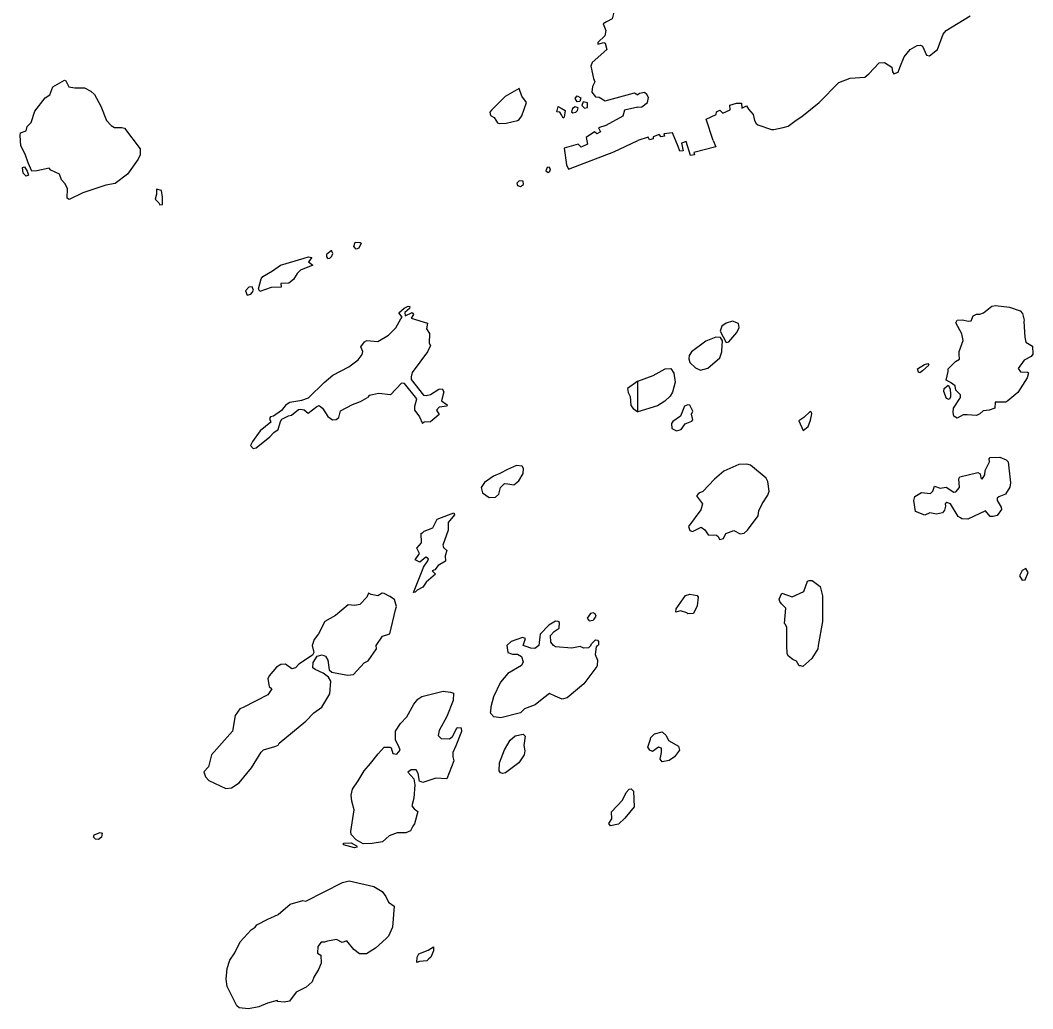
# Model space of a CAD drawing. Extents: x 0 to 2603, y -226 to 830.
# Drawn here: x 189.41 to 193.655, y 516.954 to 521.099 of the extents above; entities that cross this region are included whole.
import ezdxf

# ---------------------------------------------------------------- set-up
doc = ezdxf.new("R2010")
doc.units = 0
doc.layers.add('CT_TSH_Map_Town_Limits', color=7, linetype='Continuous')

msp = doc.modelspace()

# ---------------------------------------------------------------- linework, layer by layer
at = {"layer": 'CT_TSH_Map_Town_Limits'}
for points in [[(191.999, 521.2219), (191.9728, 521.2132), (191.9663, 521.2094), (191.9688, 521.1874), (191.9263, 521.1579), (191.9019, 521.1476), (191.8967, 521.127), (191.8915, 521.105), (191.8684, 521.0923)], [(193.0978, 520.9005), (193.1159, 520.9456), (193.1403, 520.9765), (193.1699, 520.9932), (193.1841, 520.9945), (193.1931, 520.9894), (193.2098, 520.952), (193.2227, 520.9496), (193.2561, 520.9766), (193.2793, 521.0397), (193.2921, 521.0551), (193.3926, 521.1169)], [(191.8684, 521.0923), (191.8541, 521.0833), (191.8657, 521.0562), (191.8606, 521.0331), (191.831, 521.006), (191.831, 520.9983), (191.8567, 521.0047), (191.8618, 521.0022), (191.8696, 520.9764), (191.8077, 520.921), (191.8025, 520.9056), (191.8141, 520.8541), (191.8193, 520.8399), (191.8089, 520.8207), (191.8063, 520.7975), (191.8218, 520.7769), (191.8372, 520.7756), (191.8617, 520.7602), (191.9853, 520.7948), (191.999, 520.7864)], [(192.9678, 520.8734), (193.0116, 520.9198), (193.0335, 520.9211), (193.0644, 520.9018), (193.067, 520.8824)], [(193.067, 520.8824), (193.0722, 520.8735), (193.0902, 520.8812), (193.0978, 520.9005)], [(189.6795, 520.8158), (189.7066, 520.8017), (189.7219, 520.7875), (189.7478, 520.7385), (189.7721, 520.6779), (189.7915, 520.6574), (189.8055, 520.6496), (189.8364, 520.6496), (189.8467, 520.6458), (189.9137, 520.5594), (189.9136, 520.535), (189.9046, 520.5157), (189.8594, 520.4527), (189.808, 520.414), (189.7694, 520.4076), (189.6727, 520.3755), (189.6161, 520.3473), (189.6071, 520.3524), (189.6085, 520.3924), (189.5993, 520.413), (189.5839, 520.4297), (189.575, 520.4528), (189.5389, 520.4696), (189.5312, 520.4786), (189.4797, 520.4672), (189.4592, 520.4658), (189.4437, 520.5006), (189.4309, 520.5367), (189.4128, 520.5715), (189.4104, 520.6153), (189.4116, 520.6269), (189.4347, 520.6344), (189.4399, 520.6538), (189.4555, 520.6693), (189.4709, 520.7181), (189.5147, 520.7735), (189.5341, 520.7863), (189.5469, 520.8198), (189.5958, 520.8468), (189.601, 520.8443), (189.6139, 520.8198), (189.6396, 520.8146)], [(192.7594, 520.7535), (192.8417, 520.8372), (192.8893, 520.8554), (192.9511, 520.8605), (192.9678, 520.8734)], [(189.6396, 520.8146), (189.6667, 520.8159), (189.6795, 520.8158)], [(191.5024, 520.6831), (191.5127, 520.6972), (191.5321, 520.7539), (191.5128, 520.781), (191.5013, 520.8119), (191.4433, 520.7784), (191.3853, 520.7218), (191.3788, 520.7129), (191.3814, 520.6987), (191.3969, 520.691), (191.4109, 520.669), (191.4187, 520.6664), (191.4471, 520.6678)], [(191.7395, 520.7744), (191.7445, 520.7821), (191.76, 520.7731), (191.7561, 520.7576), (191.7445, 520.7563), (191.7368, 520.7705), (191.7395, 520.7744)], [(191.7883, 520.7331), (191.7883, 520.7524), (191.7703, 520.7563), (191.7651, 520.7409), (191.7754, 520.7305), (191.7883, 520.7331)], [(192.0397, 520.7544), (192.0435, 520.775), (192.0371, 520.7878), (192.0268, 520.7955), (192.0062, 520.7916), (191.999, 520.7864)], [(191.6775, 520.7294), (191.6943, 520.7204), (191.6904, 520.692), (191.6865, 520.6881), (191.6788, 520.7023), (191.6723, 520.7126), (191.6595, 520.7152), (191.6647, 520.7371), (191.6775, 520.7294)], [(191.7393, 520.7126), (191.747, 520.7203), (191.7497, 520.7319), (191.7367, 520.7358), (191.7252, 520.7293), (191.7213, 520.7152), (191.7264, 520.7101), (191.7393, 520.7126)], [(191.9992, 520.7337), (191.944, 520.7214), (191.9363, 520.6969), (191.8654, 520.6571)], [(191.9992, 520.7337), (192.0165, 520.735), (192.0397, 520.7544)], [(192.3154, 520.5948), (192.2857, 520.6836), (192.3281, 520.703), (192.3294, 520.7146), (192.3436, 520.7211), (192.3551, 520.7094), (192.386, 520.7224), (192.3847, 520.743), (192.413, 520.7507), (192.4336, 520.7507), (192.4349, 520.7301)], [(192.4349, 520.7301), (192.4542, 520.7404), (192.4633, 520.7263)], [(192.4633, 520.7263), (192.4825, 520.7031), (192.489, 520.6787), (192.4956, 520.6658), (192.5019, 520.6606)], [(192.6873, 520.6955), (192.7594, 520.7535)], [(191.4471, 520.6678), (191.4946, 520.678), (191.5024, 520.6831)], [(192.6088, 520.6491), (192.6294, 520.6543), (192.6628, 520.6801)], [(192.6628, 520.6801), (192.6873, 520.6955)], [(191.8654, 520.6571), (191.8345, 520.6469), (191.8422, 520.6301), (191.8269, 520.6224), (191.8179, 520.6314), (191.783, 520.6069), (191.7881, 520.5787), (191.7611, 520.5671), (191.7495, 520.5787), (191.6904, 520.5619), (191.7006, 520.4924), (191.7083, 520.4744), (191.8988, 520.5463), (191.9992, 520.5948)], [(192.5019, 520.6606), (192.5598, 520.6401), (192.5689, 520.6401)], [(192.5689, 520.6401), (192.6088, 520.6491)], [(192.1685, 520.569), (192.1453, 520.627), (192.1081, 520.6217), (192.1107, 520.6127), (192.0978, 520.6101), (192.0888, 520.6192), (192.063, 520.6101), (192.0643, 520.6011), (192.0488, 520.5972), (192.0424, 520.6087), (191.9992, 520.5948)], [(192.3154, 520.5948), (192.3269, 520.5679), (192.2343, 520.5447), (192.2368, 520.5343), (192.2201, 520.5317), (192.2021, 520.5909), (192.1827, 520.5832), (192.1892, 520.551), (192.175, 520.5497), (192.1685, 520.569)], [(189.4231, 520.4581), (189.4205, 520.4812), (189.4282, 520.4838), (189.4398, 520.4658), (189.445, 520.449), (189.4346, 520.4452), (189.4231, 520.4581)], [(191.6309, 520.4655), (191.6336, 520.4757), (191.6272, 520.4822), (191.6195, 520.481), (191.6142, 520.4667), (191.6233, 520.4603), (191.6309, 520.4655)], [(191.5112, 520.4038), (191.5202, 520.4101), (191.519, 520.4243), (191.5022, 520.4256), (191.4919, 520.4154), (191.4944, 520.4051), (191.5074, 520.4012), (191.5112, 520.4038)], [(189.9907, 520.3328), (189.9958, 520.325), (190.0062, 520.3263), (190.0062, 520.3572), (190.0024, 520.3843), (189.9818, 520.3907), (189.9818, 520.3688), (189.9766, 520.3482), (189.9907, 520.3328)], [(190.8184, 520.139), (190.8094, 520.1494), (190.8145, 520.1687), (190.8352, 520.1674), (190.839, 520.1634), (190.83, 520.143), (190.8184, 520.139)], [(190.7076, 520.1006), (190.7167, 520.1096), (190.7206, 520.1211), (190.7153, 520.1327), (190.6948, 520.116), (190.6935, 520.107), (190.7, 520.0992), (190.7076, 520.1006)], [(190.4205, 520.0145), (190.4269, 520.0248), (190.4682, 520.0479), (190.5017, 520.0711), (190.6008, 520.1006), (190.6188, 520.107), (190.633, 520.1045), (190.6188, 520.0852), (190.6368, 520.0723)], [(190.6368, 520.0723), (190.5853, 520.0504), (190.5712, 520.0362), (190.5556, 520.0118), (190.5363, 519.9964), (190.5029, 519.9951), (190.5042, 519.9796), (190.4617, 519.9783), (190.4153, 519.9617), (190.4089, 519.9721), (190.4205, 520.0145)], [(190.3819, 519.9565), (190.3883, 519.9669), (190.3832, 519.981), (190.369, 519.9798), (190.3547, 519.9643), (190.3613, 519.9464), (190.3767, 519.9502), (190.3819, 519.9565)], [(191.0062, 519.8467), (191.0112, 519.8532), (190.9971, 519.8724), (191.0203, 519.8918), (191.0372, 519.8994), (191.0436, 519.8982), (191.0422, 519.8904), (191.0229, 519.8738), (191.0242, 519.8596), (191.0538, 519.8737), (191.059, 519.8646), (191.0487, 519.8492), (191.1169, 519.8285), (191.113, 519.8041), (191.1258, 519.7848), (191.1245, 519.7449), (191.1296, 519.7346), (191.118, 519.7089), (191.0536, 519.6214), (191.0485, 519.6033), (191.0497, 519.5918), (191.1011, 519.5273), (191.1115, 519.5247), (191.1308, 519.5299), (191.1656, 519.5517), (191.1797, 519.553), (191.1861, 519.5402), (191.1758, 519.5028), (191.2003, 519.4861), (191.199, 519.4809), (191.1668, 519.4758), (191.1552, 519.4642), (191.1668, 519.4449), (191.1307, 519.4153), (191.1036, 519.4128), (191.096, 519.4076)], [(193.3599, 519.8424), (193.3843, 519.8373), (193.396, 519.8386), (193.405, 519.8592), (193.4191, 519.8656), (193.4333, 519.8656), (193.4488, 519.8721), (193.4836, 519.8992), (193.499, 519.903), (193.5569, 519.8953)], [(193.5569, 519.8953), (193.602, 519.88), (193.6123, 519.8684), (193.6187, 519.8413), (193.6174, 519.8361)], [(190.9094, 519.7515), (190.9546, 519.7785), (190.9842, 519.8094), (191.0062, 519.8467)], [(192.4137, 519.7889), (192.424, 519.8109), (192.4214, 519.8276), (192.3956, 519.8367), (192.37, 519.8289), (192.3519, 519.816), (192.3441, 519.7954), (192.37, 519.7478), (192.3815, 519.7503), (192.4137, 519.7889)], [(193.3459, 519.6969), (193.3459, 519.7099), (193.3626, 519.7562), (193.3573, 519.7832), (193.3329, 519.8295), (193.3381, 519.8411), (193.3599, 519.8424)], [(193.6174, 519.8361), (193.6213, 519.7692), (193.6252, 519.7487), (193.6535, 519.732)], [(190.8439, 519.6975), (190.8464, 519.7104), (190.8386, 519.7297), (190.8541, 519.7503), (190.8632, 519.7554), (190.9094, 519.7515)], [(192.352, 519.713), (192.3546, 519.7542), (192.3455, 519.7684), (192.3261, 519.7695), (192.2837, 519.7528), (192.2245, 519.7077), (192.2142, 519.6923), (192.2129, 519.6794), (192.218, 519.664), (192.2413, 519.6408), (192.2619, 519.6318), (192.2928, 519.6396), (192.3429, 519.6834), (192.352, 519.7079), (192.352, 519.713)], [(190.6841, 519.5791), (190.7214, 519.6099), (190.7884, 519.646), (190.827, 519.6743), (190.8439, 519.6975)], [(193.4722, 519.464), (193.4464, 519.4614), (193.4336, 519.4485), (193.4195, 519.4408), (193.3794, 519.4446), (193.3628, 519.4447), (193.3383, 519.4305), (193.3242, 519.4382), (193.3216, 519.4536), (193.3228, 519.4716), (193.3524, 519.5168), (193.3524, 519.5282), (193.3331, 519.5476), (193.3292, 519.5656), (193.3099, 519.5798), (193.2919, 519.59), (193.3008, 519.6261), (193.2996, 519.6376), (193.3317, 519.6673), (193.3472, 519.6776), (193.3459, 519.6969)], [(193.6535, 519.732), (193.6549, 519.6984), (193.6484, 519.6881), (193.6188, 519.674), (193.5944, 519.6379), (193.6034, 519.625), (193.633, 519.6237), (193.6368, 519.6199), (193.6317, 519.5993), (193.5919, 519.5375), (193.5508, 519.5026), (193.5416, 519.4976), (193.4979, 519.4975), (193.4954, 519.4717), (193.4722, 519.464)], [(193.1721, 519.6376), (193.2005, 519.6557), (193.2145, 519.6595), (193.2198, 519.6518), (193.1928, 519.6286)], [(191.9993, 519.5852), (192.0637, 519.6085), (192.1138, 519.6368), (192.137, 519.6382), (192.1499, 519.6188), (192.1564, 519.5816), (192.1449, 519.5391), (192.1345, 519.5223), (192.1127, 519.5016), (192.0818, 519.4824), (191.9994, 519.4565)], [(193.1928, 519.6286), (193.1812, 519.6196), (193.176, 519.6234), (193.1721, 519.6376)], [(190.5256, 519.4879), (190.5411, 519.4969), (190.5913, 519.5059), (190.6183, 519.5148), (190.6841, 519.5791)], [(191.0639, 519.463), (191.0638, 519.4811), (191.0728, 519.5118), (191.0213, 519.575), (191.0085, 519.5764), (190.9621, 519.5287), (190.9132, 519.5339), (190.8733, 519.5249), (190.8656, 519.5172)], [(191.9993, 519.5852), (191.956, 519.555), (191.9587, 519.5383), (191.9676, 519.5215), (191.9702, 519.4829), (191.9804, 519.4701), (191.9994, 519.4565)], [(191.9994, 519.4565), (191.9993, 519.5852)], [(193.31, 519.5296), (193.3099, 519.518), (193.3048, 519.509), (193.2932, 519.5128), (193.2816, 519.5424), (193.2829, 519.554), (193.2996, 519.5682), (193.3086, 519.5527), (193.31, 519.5296)], [(190.5256, 519.4879), (190.505, 519.4621), (190.4715, 519.439), (190.46, 519.4364), (190.4548, 519.4287), (190.4612, 519.4132), (190.4161, 519.3772), (190.3839, 519.3322), (190.3762, 519.3155), (190.3864, 519.3025), (190.3993, 519.3051), (190.4572, 519.3514)], [(190.4572, 519.3514), (190.4741, 519.3694), (190.4921, 519.3823), (190.5012, 519.4158), (190.5075, 519.426), (190.5347, 519.4402), (190.5476, 519.4428), (190.5771, 519.466), (190.5861, 519.4685), (190.6003, 519.4647), (190.617, 519.4517), (190.6531, 519.4788), (190.6634, 519.4826), (190.6776, 519.4723), (190.6994, 519.4376), (190.7187, 519.4233)], [(190.7458, 519.4323), (190.7535, 519.4606), (190.8037, 519.4877), (190.8372, 519.5005), (190.8656, 519.5172)], [(192.2247, 519.4476), (192.2298, 519.4593), (192.217, 519.4851), (192.2092, 519.4863), (192.1951, 519.4798), (192.1784, 519.4387), (192.1461, 519.4168), (192.141, 519.4077), (192.1424, 519.3872), (192.1616, 519.3768), (192.1809, 519.3833), (192.1976, 519.4065), (192.2261, 519.418), (192.2299, 519.4232), (192.2247, 519.4476)], [(191.0639, 519.463), (191.0844, 519.4359), (191.096, 519.4076)], [(192.7229, 519.4223), (192.7294, 519.448), (192.7268, 519.4558), (192.7216, 519.4584), (192.6946, 519.4325), (192.6741, 519.4184), (192.6921, 519.3785), (192.7127, 519.3952), (192.7229, 519.4223)], [(190.7187, 519.4233), (190.7342, 519.4246), (190.7458, 519.4323)], [(191.5, 519.1679), (191.5181, 519.1987), (191.5194, 519.2193), (191.5142, 519.2284), (191.4911, 519.2322), (191.4523, 519.2155), (191.4202, 519.1976), (191.3944, 519.1873), (191.3559, 519.1603), (191.3429, 519.1396), (191.348, 519.1177), (191.3764, 519.0972), (191.402, 519.0984), (191.4162, 519.1113), (191.424, 519.1396), (191.4408, 519.1562), (191.4549, 519.1549)], [(192.5059, 519.041), (192.52, 519.0706), (192.5445, 519.1079), (192.5497, 519.1235), (192.5445, 519.1646), (192.538, 519.1787), (192.471, 519.2327), (192.4556, 519.2379), (192.4234, 519.2353), (192.3604, 519.2082), (192.3204, 519.1747), (192.2716, 519.122), (192.2549, 519.1155), (192.2446, 519.1052), (192.2703, 519.0703), (192.2639, 519.046), (192.2111, 518.9764), (192.2176, 518.9596), (192.228, 518.9545), (192.2652, 518.9738), (192.2807, 518.9623), (192.2936, 518.9404), (192.3297, 518.9392), (192.3361, 518.934), (192.3412, 518.9212), (192.358, 518.9263), (192.3683, 518.9469), (192.4017, 518.9585), (192.4287, 518.9457), (192.4456, 518.9482), (192.4596, 518.9612), (192.5034, 519.0203), (192.5059, 519.041)], [(193.2513, 519.0274), (193.2231, 519.0338), (193.2025, 519.0235), (193.1638, 519.0389), (193.156, 519.0852), (193.1612, 519.1019), (193.1882, 519.1187), (193.2269, 519.1136), (193.2359, 519.1239), (193.2435, 519.1444), (193.2667, 519.1368), (193.2912, 519.1407), (193.3234, 519.12), (193.3324, 519.1214), (193.3478, 519.1393), (193.3452, 519.1755), (193.3491, 519.1845), (193.425, 519.2026), (193.4341, 519.1962), (193.4366, 519.1806), (193.4432, 519.1742), (193.4534, 519.1923), (193.4547, 519.2103), (193.474, 519.2477), (193.4727, 519.2592), (193.4765, 519.2657), (193.5165, 519.267), (193.5435, 519.2554), (193.5525, 519.2477), (193.5616, 519.1589), (193.559, 519.1409), (193.5409, 519.1112), (193.5127, 519.1009), (193.5062, 519.0944), (193.5062, 519.0855), (193.523, 519.0572), (193.5243, 519.0469), (193.5063, 519.0223), (193.4895, 519.0172)], [(191.4549, 519.1549), (191.4793, 519.1511), (191.5, 519.1679)], [(193.2886, 519.0609), (193.2848, 519.0441), (193.2759, 519.0326), (193.2513, 519.0274)], [(193.3518, 519.012), (193.3415, 519.0184), (193.3105, 519.0711), (193.2951, 519.0763), (193.2875, 519.0712), (193.2886, 519.0609)], [(191.0946, 518.9479), (191.1036, 518.9569), (191.1397, 518.9697), (191.1577, 519.007), (191.2053, 519.025), (191.2285, 519.0328), (191.2311, 519.025), (191.2041, 518.9929), (191.204, 518.9607), (191.1821, 518.8976), (191.1846, 518.8885), (191.1988, 518.8756), (191.1911, 518.8524), (191.1937, 518.8306), (191.1627, 518.8127), (191.1485, 518.7947), (191.1369, 518.7894), (191.1511, 518.7766), (191.1124, 518.7419), (191.0983, 518.7212), (191.0738, 518.7084), (191.0661, 518.7007), (191.0584, 518.6994), (191.0957, 518.7896), (191.101, 518.805), (191.119, 518.832), (191.1216, 518.8409), (191.1112, 518.8474), (191.0855, 518.8268), (191.0662, 518.8359), (191.0843, 518.8629), (191.0727, 518.8848), (191.092, 518.908), (191.0907, 518.9479), (191.0946, 518.9479)], [(193.4895, 519.0172), (193.4767, 519.0172), (193.4561, 519.0416), (193.3827, 519.0068), (193.357, 519.0081), (193.3518, 519.012)], [(193.6107, 518.792), (193.5991, 518.7688), (193.6107, 518.7508), (193.6224, 518.7521), (193.6351, 518.7831), (193.6262, 518.7998), (193.6107, 518.792)], [(192.6015, 518.6522), (192.5951, 518.6612), (192.5925, 518.6716), (192.6028, 518.696), (192.6466, 518.6806), (192.6954, 518.7038), (192.7109, 518.7463), (192.7173, 518.7502), (192.7302, 518.7489), (192.7636, 518.7244), (192.774, 518.6859), (192.7728, 518.5776), (192.7549, 518.4772)], [(190.9025, 518.4767), (190.9295, 518.5154), (190.9591, 518.5257), (190.9836, 518.6261), (190.9875, 518.6403), (190.9799, 518.6699), (190.9592, 518.6827), (190.936, 518.6956), (190.927, 518.6957), (190.9091, 518.6854), (190.882, 518.6905), (190.8704, 518.697), (190.8627, 518.679), (190.8343, 518.6494), (190.8124, 518.6443), (190.7855, 518.6481), (190.7313, 518.6031), (190.6875, 518.5774), (190.6604, 518.526), (190.6424, 518.5028), (190.6346, 518.477)], [(192.1599, 518.6301), (192.1985, 518.6867), (192.2178, 518.6918), (192.2475, 518.6867), (192.2525, 518.679), (192.2487, 518.643), (192.2333, 518.6108)], [(192.6144, 518.5698), (192.6195, 518.633), (192.6015, 518.6522)], [(191.8166, 518.5868), (191.8243, 518.5997), (191.8205, 518.61), (191.8114, 518.6139), (191.8012, 518.6114), (191.787, 518.5921), (191.796, 518.5805), (191.8127, 518.583), (191.8166, 518.5868)], [(192.205, 518.6133), (192.1779, 518.6224), (192.1587, 518.6172), (192.1599, 518.6301)], [(192.2333, 518.6108), (192.2089, 518.6094), (192.205, 518.6133)], [(191.6698, 518.5496), (191.6711, 518.5728), (191.6659, 518.5779), (191.6543, 518.5793), (191.626, 518.5626), (191.5899, 518.5239), (191.5886, 518.5136)], [(191.6453, 518.4763), (191.635, 518.4904), (191.6337, 518.5188), (191.6479, 518.5355), (191.6698, 518.5496)], [(192.6235, 518.4772), (192.6234, 518.5518), (192.6182, 518.5647), (192.6144, 518.5698)], [(191.5282, 518.5059), (191.5165, 518.5099), (191.469, 518.4931), (191.4497, 518.4765)], [(191.5886, 518.5136), (191.5847, 518.4763)], [(190.6346, 518.477), (190.6407, 518.4471), (190.6355, 518.4368), (190.5788, 518.3981), (190.5647, 518.3828), (190.5492, 518.3788), (190.5222, 518.3983), (190.5028, 518.3969), (190.4849, 518.3867), (190.454, 518.3493), (190.4488, 518.3377), (190.4539, 518.3056), (190.4655, 518.2953), (190.4487, 518.2696), (190.3444, 518.2168), (190.3315, 518.2116), (190.3109, 518.1834), (190.3006, 518.1177), (190.2117, 518.0186), (190.2001, 517.9685), (190.1793, 517.9479), (190.1871, 517.9259), (190.2012, 517.9105), (190.272, 517.877), (190.2965, 517.8795), (190.3275, 517.9014), (190.3802, 517.9645), (190.4202, 518.0302), (190.4305, 518.0391), (190.4782, 518.0532), (190.4911, 518.0584), (190.4962, 518.0674), (190.607, 518.16), (190.6405, 518.1948), (190.674, 518.2178), (190.7075, 518.2745), (190.7127, 518.3273), (190.7024, 518.344), (190.6806, 518.3608), (190.647, 518.3763), (190.6368, 518.384), (190.638, 518.4059), (190.6549, 518.4329), (190.6767, 518.438), (190.6897, 518.4316), (190.7, 518.4161), (190.705, 518.3749), (190.7166, 518.3646), (190.7823, 518.353), (190.8067, 518.3555), (190.8518, 518.4044), (190.8685, 518.4133), (190.9033, 518.4623), (190.9025, 518.4767)], [(191.4497, 518.4765), (191.4543, 518.4477), (191.4737, 518.4412), (191.4955, 518.4412), (191.5122, 518.4309), (191.5187, 518.409), (191.5122, 518.3936), (191.4543, 518.3601), (191.4234, 518.3229), (191.3936, 518.2611), (191.3833, 518.2199), (191.382, 518.1993)], [(191.5191, 518.4764), (191.5282, 518.5059)], [(191.5847, 518.4763), (191.5676, 518.4644), (191.5509, 518.4656), (191.5317, 518.4721), (191.5191, 518.4764)], [(191.801, 518.4762), (191.793, 518.4668), (191.7723, 518.4654), (191.7581, 518.4732), (191.7222, 518.4656), (191.6539, 518.472), (191.6453, 518.4763)], [(191.801, 518.4762), (191.8063, 518.4851)], [(191.8063, 518.4851), (191.8217, 518.5006), (191.8306, 518.4993), (191.8346, 518.4942), (191.8345, 518.48), (191.8307, 518.4761)], [(191.8307, 518.4761), (191.8252, 518.4719), (191.82, 518.4396), (191.8303, 518.4152), (191.8289, 518.3933), (191.8277, 518.3894)], [(192.6824, 518.3918), (192.6761, 518.3917), (192.6644, 518.411), (192.6489, 518.4188), (192.6309, 518.4329), (192.6257, 518.4419), (192.6235, 518.4772)], [(192.7549, 518.4772), (192.7545, 518.4626)], [(192.7545, 518.4626), (192.7288, 518.4227), (192.6915, 518.3892), (192.6824, 518.3918)], [(191.8277, 518.3894), (191.7723, 518.3161), (191.7026, 518.2582), (191.682, 518.2518), (191.6525, 518.2647), (191.6293, 518.2751), (191.6048, 518.2571), (191.5687, 518.2275), (191.5237, 518.2107), (191.5069, 518.194), (191.4245, 518.1735), (191.3962, 518.1774), (191.3834, 518.1915), (191.382, 518.1993)], [(190.7999, 517.8238), (190.7972, 517.8495), (190.8037, 517.874), (190.8269, 517.91), (190.8515, 517.9513), (190.8785, 517.9821), (190.9107, 518.0233), (190.9365, 518.0503), (190.9597, 518.0502), (190.9648, 518.0477), (190.9725, 518.0246), (190.9893, 518.0207), (191.0034, 518.0387), (190.997, 518.0528), (190.9829, 518.0799), (190.9828, 518.1173), (191.0048, 518.1494), (191.0306, 518.1777), (191.0602, 518.2304), (191.077, 518.2523), (191.0937, 518.2638), (191.1838, 518.2857), (191.2134, 518.2819), (191.2263, 518.2767), (191.225, 518.2458), (191.1993, 518.1789), (191.167, 518.1209), (191.1618, 518.099), (191.1747, 518.0874), (191.2094, 518.0862), (191.2223, 518.0951), (191.2416, 518.1325), (191.2584, 518.1324), (191.2597, 518.1169), (191.2365, 518.0565), (191.2236, 518.0282), (191.2235, 518.0102), (191.2274, 517.9934), (191.1991, 517.9174), (191.1527, 517.9201), (191.0986, 517.902), (191.0844, 517.9085), (191.0781, 517.9407), (191.0703, 517.9561), (191.0497, 517.9563), (191.0356, 517.9459), (191.0599, 517.9176), (191.0638, 517.8931), (191.0599, 517.8365)], [(191.4192, 517.9855), (191.4399, 518.0396), (191.4643, 518.0794), (191.485, 518.0975), (191.5185, 518.1052), (191.5275, 518.0961), (191.5209, 518.0576), (191.5262, 518.0357), (191.5223, 518.0189)], [(192.1304, 517.9948), (192.1008, 517.9885), (192.0932, 518), (192.0982, 518.0284), (192.0982, 518.0464), (192.0853, 518.0503), (192.0608, 518.0322), (192.0493, 518.0374), (192.0415, 518.0502), (192.0518, 518.0849), (192.0545, 518.0913)], [(192.0545, 518.0913), (192.0686, 518.1068), (192.1007, 518.1146), (192.1188, 518.0992), (192.1278, 518.0786), (192.1702, 518.0555), (192.1741, 518.0387), (192.1536, 518.0104), (192.1304, 517.9948)], [(191.5223, 518.0189), (191.5003, 517.9855), (191.445, 517.943), (191.4334, 517.9405), (191.423, 517.9431), (191.418, 517.952), (191.4192, 517.9855)], [(191.9715, 517.8756), (191.9817, 517.8666), (191.9842, 517.8009), (191.9443, 517.7534), (191.9186, 517.7277), (191.8851, 517.7213), (191.8774, 517.7303), (191.8902, 517.7508), (191.889, 517.7791), (191.9354, 517.8281), (191.9509, 517.8603), (191.9636, 517.8744), (191.9715, 517.8756)], [(191.0599, 517.8365), (191.0522, 517.8042), (191.0611, 517.7914), (191.0766, 517.7811), (191.0636, 517.7296), (191.056, 517.7194), (191.0469, 517.7001), (191.0263, 517.6911), (190.9903, 517.6911), (190.9568, 517.6782), (190.9284, 517.6538), (190.886, 517.6461), (190.8486, 517.646), (190.819, 517.6616), (190.7972, 517.6847), (190.796, 517.6976), (190.8101, 517.7878), (190.7999, 517.8238)], [(189.726, 517.665), (189.7169, 517.6727), (189.7209, 517.6831), (189.7453, 517.6934), (189.7543, 517.6895), (189.7505, 517.6728), (189.7389, 517.6637), (189.726, 517.665)], [(190.8229, 517.6319), (190.8113, 517.6281), (190.7649, 517.6411), (190.765, 517.6487)], [(190.765, 517.6487), (190.7971, 517.65), (190.8202, 517.6371), (190.8229, 517.6319)], [(190.4017, 517.3053), (190.448, 517.3298), (190.4918, 517.349), (190.5421, 517.3927), (190.5949, 517.4081), (190.6077, 517.4055), (190.761, 517.4826), (190.7893, 517.4903)], [(190.7893, 517.4903), (190.8923, 517.4659), (190.927, 517.4452), (190.9424, 517.4246), (190.954, 517.4014), (190.9772, 517.3834)], [(190.9772, 517.3834), (190.9706, 517.2959), (190.9539, 517.2586), (190.9448, 517.2482)], [(190.6345, 517.0669), (190.6087, 517.045), (190.5675, 517.0232), (190.5392, 516.9859), (190.5173, 516.982), (190.4902, 516.9847), (190.4876, 516.9885), (190.4464, 516.977), (190.4103, 516.9616), (190.3666, 516.9538), (190.328, 516.9578), (190.3177, 516.9667), (190.2779, 517.0466), (190.274, 517.0775), (190.2779, 517.1225), (190.2894, 517.1573), (190.3102, 517.1882), (190.332, 517.2345), (190.3784, 517.2847), (190.3953, 517.2963), (190.4017, 517.3053)], [(190.8612, 517.1838), (190.8328, 517.1839), (190.8083, 517.202), (190.7788, 517.2393), (190.7595, 517.2316), (190.7363, 517.2445), (190.699, 517.2368), (190.6861, 517.233), (190.672, 517.233), (190.6577, 517.215), (190.6565, 517.1867), (190.6705, 517.1789), (190.6719, 517.1455), (190.6603, 517.1184), (190.6409, 517.0863), (190.6345, 517.0669)], [(190.9448, 517.2482), (190.8997, 517.2083), (190.8612, 517.1838)], [(191.1225, 517.1631), (191.1148, 517.1554), (191.0838, 517.1515), (191.0722, 517.1477), (191.0736, 517.1696), (191.0813, 517.1837), (191.1199, 517.1992), (191.1431, 517.2133), (191.143, 517.1966), (191.1315, 517.1708), (191.1225, 517.1631)]]:
    msp.add_lwpolyline(points, dxfattribs=at)

doc.saveas('drawing.dxf')
